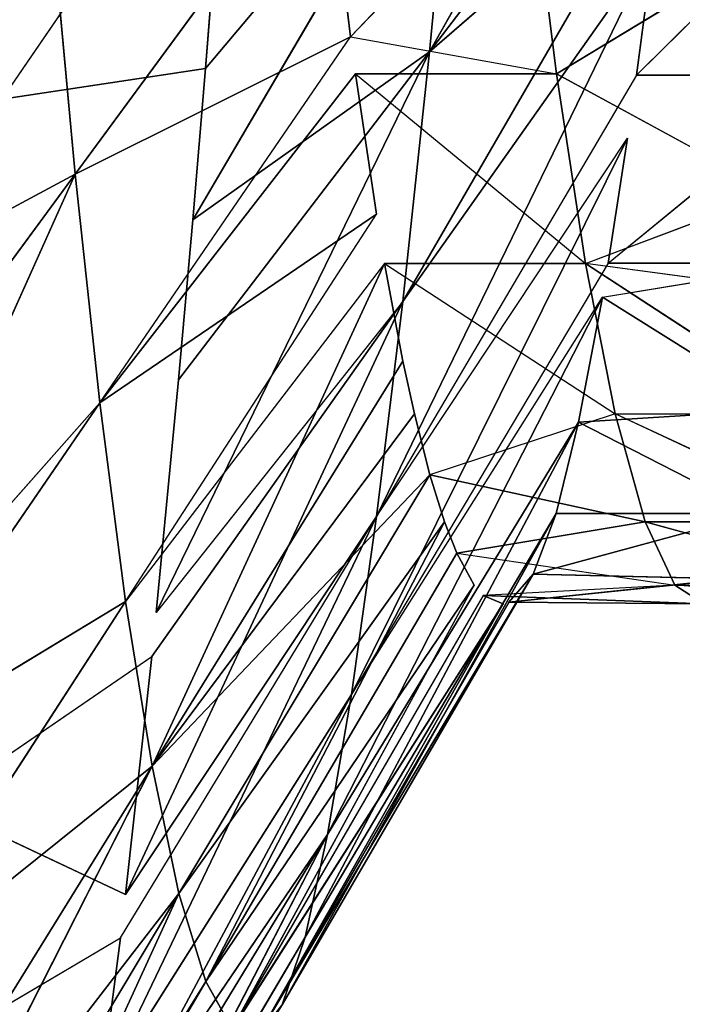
# Model space of a CAD drawing. Extents: x 0 to 40, y 0 to 81.9.
# Tile 245 of 623: x 7.174 to 7.463, y 73.134 to 73.563. Entities that reach past the tile are written whole.
import ezdxf

# ---------------------------------------------------------------- set-up
doc = ezdxf.new("R2010")
doc.units = 0
doc.header["$LTSCALE"] = 25.4
doc.layers.get('0').update_dxf_attribs({"color": 13, "linetype": 'CONTINUOUS'})

# ---------------------------------------------------------------- blocks, each defined once
blk = doc.blocks.new('ICE-TUBE-LED-S-8118_STL')
at = {"color": 0}
for p, q in [((73.752, 15.02488, 47.30791), (73.81463, 14.9082, 47.08855)), ((73.752, 15.02488, 47.30791), (73.81463, 14.9082, 47.08855)), ((73.66574, 15.01758, 47.20569), (73.81463, 14.9082, 47.08855)), ((73.66574, 15.01758, 47.20569), (73.81463, 14.9082, 47.08855)), ((73.58738, 15.01014, 47.09879), (73.81463, 14.9082, 47.08855)), ((73.58738, 15.01014, 47.09879), (73.81463, 14.9082, 47.08855)), ((73.58738, 15.01014, 47.09879), (73.71489, 14.89743, 46.94814)), ((73.55526, 15.00681, 47.05017), (73.71489, 14.89743, 46.94814)), ((73.55526, 15.00681, 47.05017), (73.62821, 14.88619, 46.79644)), ((73.55526, 15.00681, 47.05017), (73.62821, 14.88619, 46.79644)), ((73.5564, 14.87461, 46.63534), (73.45927, 14.99556, 46.88214)), ((73.5564, 14.87461, 46.63534), (73.45927, 14.99556, 46.88214)), ((73.62821, 14.88619, 46.79644), (73.45927, 14.99556, 46.88214)), ((73.62821, 14.88619, 46.79644), (73.45927, 14.99556, 46.88214)), ((73.37972, 14.98399, 46.7037), (73.5564, 14.87461, 46.63534)), ((73.37972, 14.98399, 46.7037), (73.5564, 14.87461, 46.63534)), ((73.42558, 14.98306, 45.18767), (73.48158, 14.88839, 45.07517)), ((73.35066, 14.97889, 46.62341), (73.5564, 14.87461, 46.63534)), ((73.35066, 14.97889, 46.62341), (73.5564, 14.87461, 46.63534)), ((73.35066, 14.97889, 46.62341), (73.50086, 14.86288, 46.4671)), ((73.35066, 14.97889, 46.62341), (73.50086, 14.86288, 46.4671)), ((73.31821, 14.97225, 46.51736), (73.50086, 14.86288, 46.4671)), ((73.31821, 14.97225, 46.51736), (73.50086, 14.86288, 46.4671)), ((73.53959, 14.96916, 44.97477), (73.50041, 14.88614, 45.04104)), ((73.53959, 14.96916, 44.97477), (73.60427, 14.87475, 44.87684)), ((73.27575, 14.96054, 46.32589), (73.46252, 14.85117, 46.29422)), ((73.28298, 14.96297, 46.36601), (73.46252, 14.85117, 46.29422)), ((73.84745, 14.93996, 44.59371), (73.86082, 14.85136, 44.58099)), ((73.84745, 14.93996, 44.59371), (73.99216, 14.84103, 44.46779)), ((73.48183, 14.80785, 45.60858), (73.29573, 14.91756, 45.57265)), ((73.52657, 14.79811, 45.44793), (73.29573, 14.91756, 45.57265)), ((73.52657, 14.79811, 45.44793), (73.29573, 14.91756, 45.57265)), ((73.48183, 14.80785, 45.60858), (73.29573, 14.91756, 45.57265)), ((73.81463, 14.9082, 47.08855), (73.92538, 14.91836, 47.21621)), ((73.81463, 14.9082, 47.08855), (73.92538, 14.91836, 47.21621)), ((73.34668, 14.90749, 45.38853), (73.52657, 14.79811, 45.44793)), ((73.34668, 14.90749, 45.38853), (73.52657, 14.79811, 45.44793)), ((73.81463, 14.9082, 47.08855), (73.71489, 14.89743, 46.94814)), ((73.81463, 14.9082, 47.08855), (73.71489, 14.89743, 46.94814)), ((73.96352, 14.79883, 46.97142), (73.81463, 14.9082, 47.08855)), ((73.81463, 14.9082, 47.08855), (73.87451, 14.78806, 46.84612)), ((73.81463, 14.9082, 47.08855), (73.87451, 14.78806, 46.84612)), ((73.96352, 14.79883, 46.97142), (73.81463, 14.9082, 47.08855)), ((73.37164, 14.90339, 45.31755), (73.52657, 14.79811, 45.44793)), ((73.37164, 14.90339, 45.31755), (73.52657, 14.79811, 45.44793)), ((73.37164, 14.90339, 45.31755), (73.58771, 14.78772, 45.28904)), ((73.37164, 14.90339, 45.31755), (73.58771, 14.78772, 45.28904)), ((73.48158, 14.88839, 45.07517), (73.4144, 14.89709, 45.21254)), ((73.4144, 14.89709, 45.21254), (73.58771, 14.78772, 45.28904)), ((73.48158, 14.88839, 45.07517), (73.4144, 14.89709, 45.21254)), ((73.4144, 14.89709, 45.21254), (73.58771, 14.78772, 45.28904)), ((73.71489, 14.89743, 46.94814), (73.62821, 14.88619, 46.79644)), ((73.71489, 14.89743, 46.94814), (73.62821, 14.88619, 46.79644)), ((73.79716, 14.77681, 46.71074), (73.71489, 14.89743, 46.94814)), ((73.71489, 14.89743, 46.94814), (73.87451, 14.78806, 46.84612)), ((73.71489, 14.89743, 46.94814), (73.85841, 14.78589, 46.82038)), ((73.79716, 14.77681, 46.71074), (73.71489, 14.89743, 46.94814)), ((73.48158, 14.88839, 45.07517), (73.66537, 14.77676, 45.13421)), ((73.60427, 14.87475, 44.87684), (73.50041, 14.88614, 45.04104)), ((73.50041, 14.88614, 45.04104), (73.66537, 14.77676, 45.13421)), ((73.50041, 14.88614, 45.04104), (73.75913, 14.76538, 44.98596)), ((73.50041, 14.88614, 45.04104), (73.75913, 14.76538, 44.98596)), ((73.60427, 14.87475, 44.87684), (73.50041, 14.88614, 45.04104)), ((73.62821, 14.88619, 46.79644), (73.5564, 14.87461, 46.63534)), ((73.62821, 14.88619, 46.79644), (73.5564, 14.87461, 46.63534)), ((73.62821, 14.88619, 46.79644), (73.79716, 14.77681, 46.71074)), ((73.77576, 14.77324, 46.66687), (73.62821, 14.88619, 46.79644)), ((73.50086, 14.86288, 46.4671), (73.5564, 14.87461, 46.63534)), ((73.50086, 14.86288, 46.4671), (73.5564, 14.87461, 46.63534)), ((73.71014, 14.76025, 46.50368), (73.5564, 14.87461, 46.63534)), ((73.5564, 14.87461, 46.63534), (73.68352, 14.7535, 46.41684)), ((73.71014, 14.76025, 46.50368), (73.5564, 14.87461, 46.63534)), ((73.73308, 14.76524, 46.56697), (73.5564, 14.87461, 46.63534)), ((73.73308, 14.76524, 46.56697), (73.5564, 14.87461, 46.63534)), ((73.5564, 14.87461, 46.63534), (73.68352, 14.7535, 46.41684)), ((73.75913, 14.76538, 44.98596), (73.60427, 14.87475, 44.87684)), ((73.86807, 14.75373, 44.84675), (73.6235, 14.8728, 44.85003)), ((73.72493, 14.8631, 44.72266), (73.6235, 14.8728, 44.85003)), ((73.86807, 14.75373, 44.84675), (73.6235, 14.8728, 44.85003)), ((73.75913, 14.76538, 44.98596), (73.6235, 14.8728, 44.85003)), ((73.50086, 14.86288, 46.4671), (73.46252, 14.85117, 46.29422)), ((73.50086, 14.86288, 46.4671), (73.46252, 14.85117, 46.29422)), ((73.66306, 14.74715, 46.33372), (73.50086, 14.86288, 46.4671)), ((73.50086, 14.86288, 46.4671), (73.68352, 14.7535, 46.41684)), ((73.50086, 14.86288, 46.4671), (73.68352, 14.7535, 46.41684)), ((73.66306, 14.74715, 46.33372), (73.50086, 14.86288, 46.4671)), ((73.72493, 14.8631, 44.72266), (73.86807, 14.75373, 44.84675)), ((73.79476, 14.85691, 44.6463), (73.72493, 14.8631, 44.72266)), ((73.72493, 14.8631, 44.72266), (73.86807, 14.75373, 44.84675)), ((73.79476, 14.85691, 44.6463), (73.86807, 14.75373, 44.84675)), ((73.79476, 14.85691, 44.6463), (73.86807, 14.75373, 44.84675)), ((73.79476, 14.85691, 44.6463), (73.99077, 14.74198, 44.71884)), ((73.79476, 14.85691, 44.6463), (73.99077, 14.74198, 44.71884)), ((73.86082, 14.85136, 44.58099), (73.79476, 14.85691, 44.6463)), ((73.46252, 14.85117, 46.29422), (73.44182, 14.83965, 46.11937)), ((73.46252, 14.85117, 46.29422), (73.44182, 14.83965, 46.11937)), ((73.46252, 14.85117, 46.29422), (73.66306, 14.74715, 46.33372)), ((73.6354, 14.7342, 46.16021), (73.46252, 14.85117, 46.29422)), ((73.6354, 14.7342, 46.16021), (73.46252, 14.85117, 46.29422)), ((73.64931, 14.74179, 46.26257), (73.46252, 14.85117, 46.29422)), ((73.64931, 14.74179, 46.26257), (73.46252, 14.85117, 46.29422)), ((73.46252, 14.85117, 46.29422), (73.66306, 14.74715, 46.33372)), ((73.99216, 14.84103, 44.46779), (73.86082, 14.85136, 44.58099)), ((73.99077, 14.74198, 44.71884), (73.86082, 14.85136, 44.58099)), ((73.99216, 14.84103, 44.46779), (73.86082, 14.85136, 44.58099)), ((73.99077, 14.74198, 44.71884), (73.86082, 14.85136, 44.58099)), ((73.44182, 14.83965, 46.11937), (73.6354, 14.7342, 46.16021)), ((73.62727, 14.72163, 45.98643), (73.44182, 14.83965, 46.11937)), ((73.62727, 14.72163, 45.98643), (73.44182, 14.83965, 46.11937)), ((73.63083, 14.73028, 46.10652), (73.44182, 14.83965, 46.11937)), ((73.62798, 14.71912, 45.95107), (73.43862, 14.8285, 45.94517)), ((73.43862, 14.8285, 45.94517), (73.64019, 14.70848, 45.79845)), ((73.62727, 14.72163, 45.98643), (73.43862, 14.8285, 45.94517)), ((73.43862, 14.8285, 45.94517), (73.64019, 14.70848, 45.79845)), ((73.64019, 14.70848, 45.79845), (73.45232, 14.81786, 45.77415)), ((73.45232, 14.81786, 45.77415), (73.6666, 14.69846, 45.65044)), ((73.45232, 14.81786, 45.77415), (73.6666, 14.69846, 45.65044)), ((73.64019, 14.70848, 45.79845), (73.45232, 14.81786, 45.77415)), ((73.48183, 14.80785, 45.60858), (73.6666, 14.69846, 45.65044)), ((73.48183, 14.80785, 45.60858), (73.6666, 14.69846, 45.65044)), ((73.48183, 14.80785, 45.60858), (73.70645, 14.68874, 45.50734)), ((73.48183, 14.80785, 45.60858), (73.70645, 14.68874, 45.50734)), ((73.48183, 14.80785, 45.60858), (73.52657, 14.79811, 45.44793)), ((73.48183, 14.80785, 45.60858), (73.52657, 14.79811, 45.44793)), ((73.52657, 14.79811, 45.44793), (73.70645, 14.68874, 45.50734)), ((73.52657, 14.79811, 45.44793), (73.70645, 14.68874, 45.50734)), ((73.52657, 14.79811, 45.44793), (73.76102, 14.67834, 45.36554)), ((73.58771, 14.78772, 45.28904), (73.52657, 14.79811, 45.44793)), ((73.58771, 14.78772, 45.28904), (73.52657, 14.79811, 45.44793)), ((73.52657, 14.79811, 45.44793), (73.76102, 14.67834, 45.36554)), ((73.96352, 14.79883, 46.97142), (73.87451, 14.78806, 46.84612)), ((73.87451, 14.78806, 46.84612), (73.85841, 14.69839, 46.82038)), ((73.87451, 14.78806, 46.84612), (73.95598, 14.71048, 46.96175)), ((73.83032, 14.66739, 45.22737), (73.58771, 14.78772, 45.28904)), ((73.58771, 14.78772, 45.28904), (73.66537, 14.77676, 45.13421)), ((73.83032, 14.66739, 45.22737), (73.58771, 14.78772, 45.28904)), ((73.77579, 14.67585, 45.33306), (73.58771, 14.78772, 45.28904)), ((73.58771, 14.78772, 45.28904), (73.76102, 14.67834, 45.36554)), ((73.58771, 14.78772, 45.28904), (73.66537, 14.77676, 45.13421)), ((73.85841, 14.78589, 46.82038), (73.77576, 14.68574, 46.66687)), ((73.85841, 14.78589, 46.82038), (73.79716, 14.77681, 46.71074)), ((73.85841, 14.78589, 46.82038), (73.85841, 14.69839, 46.82038)), ((73.66537, 14.77676, 45.13421), (73.83032, 14.66739, 45.22737)), ((73.91399, 14.656, 45.09507), (73.66537, 14.77676, 45.13421)), ((73.66537, 14.77676, 45.13421), (73.75913, 14.76538, 44.98596)), ((73.91399, 14.656, 45.09507), (73.66537, 14.77676, 45.13421)), ((73.85779, 14.66347, 45.18064), (73.66537, 14.77676, 45.13421)), ((73.66537, 14.77676, 45.13421), (73.75913, 14.76538, 44.98596)), ((73.77576, 14.77324, 46.66687), (73.71014, 14.67275, 46.50368)), ((73.77576, 14.77324, 46.66687), (73.73308, 14.76524, 46.56697)), ((73.77576, 14.77324, 46.66687), (73.77576, 14.68574, 46.66687)), ((73.73308, 14.76524, 46.56697), (73.71014, 14.76025, 46.50368)), ((73.95734, 14.65064, 45.03649), (73.75913, 14.76538, 44.98596)), ((73.75913, 14.76538, 44.98596), (73.86807, 14.75373, 44.84675)), ((73.95734, 14.65064, 45.03649), (73.75913, 14.76538, 44.98596)), ((73.91399, 14.656, 45.09507), (73.75913, 14.76538, 44.98596)), ((73.91399, 14.656, 45.09507), (73.75913, 14.76538, 44.98596)), ((73.75913, 14.76538, 44.98596), (73.86807, 14.75373, 44.84675)), ((73.71014, 14.76025, 46.50368), (73.68352, 14.7535, 46.41684)), ((74.01122, 14.64435, 44.97084), (73.86807, 14.75373, 44.84675)), ((73.86807, 14.75373, 44.84675), (74.07307, 14.63757, 44.90356)), ((74.01122, 14.64435, 44.97084), (73.86807, 14.75373, 44.84675)), ((73.95734, 14.65064, 45.03649), (73.86807, 14.75373, 44.84675)), ((73.95734, 14.65064, 45.03649), (73.86807, 14.75373, 44.84675)), ((73.99077, 14.74198, 44.71884), (73.86807, 14.75373, 44.84675)), ((73.99077, 14.74198, 44.71884), (73.86807, 14.75373, 44.84675)), ((73.86807, 14.75373, 44.84675), (74.07307, 14.63757, 44.90356)), ((73.66306, 14.65965, 46.33372), (73.68352, 14.7535, 46.41684)), ((73.68352, 14.7535, 46.41684), (73.66306, 14.74715, 46.33372)), ((73.71014, 14.67275, 46.50368), (73.68352, 14.7535, 46.41684)), ((73.66306, 14.74715, 46.33372), (73.64931, 14.74179, 46.26257)), ((73.64931, 14.74179, 46.26257), (73.6354, 14.6467, 46.16021)), ((73.64931, 14.74179, 46.26257), (73.6354, 14.7342, 46.16021)), ((73.64931, 14.74179, 46.26257), (73.66306, 14.65965, 46.33372)), ((73.62727, 14.63413, 45.98643), (73.63083, 14.73028, 46.10652)), ((73.63083, 14.73028, 46.10652), (73.62727, 14.72163, 45.98643)), ((73.6354, 14.6467, 46.16021), (73.63083, 14.73028, 46.10652)), ((73.62798, 14.71912, 45.95107), (73.62727, 14.63413, 45.98643)), ((73.62798, 14.71912, 45.95107), (73.63808, 14.62216, 45.81554)), ((73.62798, 14.71912, 45.95107), (73.63808, 14.62216, 45.81554)), ((73.62798, 14.71912, 45.95107), (73.64019, 14.70848, 45.79845)), ((73.62798, 14.71912, 45.95107), (73.64019, 14.70848, 45.79845)), ((73.63808, 14.62216, 45.81554), (73.64019, 14.70848, 45.79845)), ((73.63808, 14.62216, 45.81554), (73.64019, 14.70848, 45.79845)), ((73.6666, 14.61096, 45.65044), (73.64019, 14.70848, 45.79845)), ((73.64019, 14.70848, 45.79845), (73.6666, 14.69846, 45.65044)), ((73.6666, 14.61096, 45.65044), (73.64019, 14.70848, 45.79845)), ((73.64019, 14.70848, 45.79845), (73.6666, 14.69846, 45.65044)), ((73.95598, 14.71048, 46.96175), (73.85841, 14.69839, 46.82038)), ((73.95598, 14.71048, 46.96175), (73.85841, 14.69839, 46.82038)), ((73.6666, 14.69846, 45.65044), (73.6666, 14.61096, 45.65044)), ((73.6666, 14.69846, 45.65044), (73.70645, 14.68874, 45.50734)), ((73.6666, 14.69846, 45.65044), (73.6666, 14.61096, 45.65044)), ((73.6666, 14.69846, 45.65044), (73.70645, 14.68874, 45.50734)), ((73.85841, 14.69839, 46.82038), (73.77576, 14.68574, 46.66687)), ((73.85841, 14.69839, 46.82038), (73.77576, 14.68574, 46.66687)), ((73.85841, 14.69839, 46.82038), (73.80666, 14.60332, 46.72915)), ((73.90762, 14.61729, 46.89582), (73.85841, 14.69839, 46.82038)), ((73.70645, 14.68874, 45.50734), (73.6666, 14.61096, 45.65044)), ((73.70645, 14.68874, 45.50734), (73.6666, 14.61096, 45.65044)), ((73.70645, 14.68874, 45.50734), (73.71207, 14.60005, 45.49064)), ((73.70645, 14.68874, 45.50734), (73.71207, 14.60005, 45.49064)), ((73.70645, 14.68874, 45.50734), (73.76102, 14.67834, 45.36554)), ((73.70645, 14.68874, 45.50734), (73.76102, 14.67834, 45.36554)), ((73.71014, 14.58525, 46.50368), (73.77576, 14.68574, 46.66687)), ((73.71014, 14.58525, 46.50368), (73.77576, 14.68574, 46.66687)), ((73.7637, 14.59611, 46.64051), (73.77576, 14.68574, 46.66687)), ((73.77576, 14.68574, 46.66687), (73.80666, 14.60332, 46.72915)), ((73.76102, 14.67834, 45.36554), (73.71207, 14.60005, 45.49064)), ((73.76102, 14.67834, 45.36554), (73.71207, 14.60005, 45.49064)), ((73.76102, 14.67834, 45.36554), (73.77579, 14.58835, 45.33306)), ((73.66306, 14.57215, 46.33372), (73.71014, 14.67275, 46.50368)), ((73.71014, 14.67275, 46.50368), (73.66306, 14.65965, 46.33372)), ((73.71014, 14.67275, 46.50368), (73.66306, 14.65965, 46.33372)), ((73.71014, 14.67275, 46.50368), (73.71014, 14.58525, 46.50368)), ((73.77579, 14.67585, 45.33306), (73.77579, 14.58835, 45.33306)), ((73.77579, 14.67585, 45.33306), (73.85779, 14.57597, 45.18064)), ((73.77579, 14.67585, 45.33306), (73.83032, 14.66739, 45.22737)), ((73.85779, 14.66347, 45.18064), (73.85779, 14.57597, 45.18064)), ((73.85779, 14.66347, 45.18064), (73.95734, 14.56314, 45.03649)), ((73.85779, 14.66347, 45.18064), (73.91399, 14.656, 45.09507)), ((73.6354, 14.6467, 46.16021), (73.66306, 14.65965, 46.33372)), ((73.6354, 14.6467, 46.16021), (73.66306, 14.65965, 46.33372)), ((73.66306, 14.65965, 46.33372), (73.6354, 14.5592, 46.16021)), ((73.66306, 14.57215, 46.33372), (73.66306, 14.65965, 46.33372)), ((73.6354, 14.6467, 46.16021), (73.62727, 14.63413, 45.98643)), ((73.6354, 14.6467, 46.16021), (73.62727, 14.63413, 45.98643)), ((73.62861, 14.55236, 46.06628), (73.6354, 14.6467, 46.16021)), ((73.6354, 14.6467, 46.16021), (73.6354, 14.5592, 46.16021))]:
    blk.add_line(p, q, dxfattribs=at)
mesh = blk.add_polyface(dxfattribs=at)
corners = [(81.99833, 18.65613, 0), (32.39832, 18.53461, 0), (32.39832, 18.65613, 0), (33.41051, 17.76106, 0), (34.4478, 16.85461, 0), (35.42089, 15.87956, 0), (36.32527, 14.84046, 0), (37.15673, 13.74214, 0), (37.91139, 12.58971, 0), (38.58575, 11.38851, 0), (39.17668, 10.14416, 0), (39.68142, 8.86242, 0), (40.09764, 7.54925, 0), (40.42338, 6.21078, 0), (40.65715, 4.85321, 0), (40.79784, 3.48288, 0), (40.84481, 2.10613, 0), (81.99833, -14.44387, 0), (33.41051, -13.5488, 0), (32.39832, -14.44387, 0), (32.39832, -14.32234, 0), (34.4478, -12.64234, 0), (35.42089, -11.6673, 0), (36.32527, -10.6282, 0), (37.15673, -9.52987, 0), (37.91139, -8.37744, 0), (38.58575, -7.17625, 0), (39.17668, -5.93189, 0), (39.68142, -4.65015, 0), (40.09764, -3.33699, 0), (40.42338, -1.99851, 0), (40.65715, -0.64095, 0), (40.79784, 0.72939, 0)]
mesh.append_faces([[corners[k] for k in face] for face in [(0, 1, 2), (18, 19, 20)]], dxfattribs={"vtx0": -1, "color": 0})
mesh.append_faces([[corners[k] for k in face] for face in [(1, 0, 3), (3, 0, 4), (4, 0, 5), (5, 0, 6), (6, 0, 7), (7, 0, 8), (8, 0, 9), (9, 0, 10), (10, 0, 11), (11, 0, 12), (12, 0, 13), (13, 0, 14), (14, 0, 15), (15, 0, 16), (19, 18, 17)]], dxfattribs={"vtx0": -1, "vtx1": -1, "color": 0})
mesh.append_faces([[corners[k] for k in face] for face in [(16, 0, 17), (17, 18, 21), (17, 21, 22), (17, 22, 23), (17, 23, 24), (17, 24, 25), (17, 25, 26), (17, 26, 27), (17, 27, 28), (17, 28, 29), (17, 29, 30), (17, 30, 31), (17, 31, 32), (17, 32, 16)]], dxfattribs={"vtx0": -1, "vtx2": -1, "color": 0})
mesh = blk.add_polyface(dxfattribs=at)
corners = [(81.99833, -14.44387, 92), (32.39832, -14.32234, 92), (32.39832, -14.44387, 92), (33.41051, -13.5488, 92), (34.4478, -12.64234, 92), (35.42089, -11.6673, 92), (36.32527, -10.6282, 92), (37.15673, -9.52987, 92), (37.91139, -8.37744, 92), (38.58575, -7.17625, 92), (39.17668, -5.93189, 92), (39.68142, -4.65015, 92), (40.09764, -3.33699, 92), (40.42338, -1.99851, 92), (40.65715, -0.64095, 92), (40.79784, 0.72939, 92), (40.84481, 2.10613, 92), (33.41051, 17.76106, 92), (32.39832, 18.65613, 92), (32.39832, 18.53461, 92), (81.99833, 18.65613, 92), (34.4478, 16.85461, 92), (35.42089, 15.87956, 92), (36.32527, 14.84046, 92), (37.15673, 13.74214, 92), (37.91139, 12.58971, 92), (38.58575, 11.38851, 92), (39.17668, 10.14416, 92), (39.68142, 8.86242, 92), (40.09764, 7.54925, 92), (40.42338, 6.21078, 92), (40.65715, 4.85321, 92), (40.79784, 3.48288, 92)]
mesh.append_faces([[corners[k] for k in face] for face in [(0, 1, 2), (17, 18, 19)]], dxfattribs={"vtx0": -1, "color": 0})
mesh.append_faces([[corners[k] for k in face] for face in [(1, 0, 3), (3, 0, 4), (4, 0, 5), (5, 0, 6), (6, 0, 7), (7, 0, 8), (8, 0, 9), (9, 0, 10), (10, 0, 11), (11, 0, 12), (12, 0, 13), (13, 0, 14), (14, 0, 15), (15, 0, 16), (18, 17, 20), (20, 16, 0)]], dxfattribs={"vtx0": -1, "vtx1": -1, "color": 0})
mesh.append_faces([[corners[k] for k in face] for face in [(20, 17, 21), (20, 21, 22), (20, 22, 23), (20, 23, 24), (20, 24, 25), (20, 25, 26), (20, 26, 27), (20, 27, 28), (20, 28, 29), (20, 29, 30), (20, 30, 31), (20, 31, 32), (20, 32, 16)]], dxfattribs={"vtx0": -1, "vtx2": -1, "color": 0})
mesh = blk.add_polyface(dxfattribs=at)
corners = [(82.19833, -12.64387, 2), (64.19833, 16.85613, 2), (64.19833, -12.64387, 2), (82.19833, 16.85613, 2)]
mesh.append_faces([[corners[k] for k in face] for face in [(0, 1, 2), (1, 0, 3)]], dxfattribs={"vtx0": -1, "color": 0})
mesh = blk.add_polyface(dxfattribs=at)
corners = [(64.19833, 16.85613, 90), (82.19833, -12.64387, 90), (64.19833, -12.64387, 90), (82.19833, 16.85613, 90)]
mesh.append_faces([[corners[k] for k in face] for face in [(0, 1, 2), (1, 0, 3)]], dxfattribs={"vtx0": -1, "color": 0})
mesh = blk.add_polyface(dxfattribs=at)
corners = [(73.92192, 15.03742, 47.47421), (73.78841, 15.02774, 47.34708), (73.92538, 14.91836, 47.21621)]
mesh.append_faces([[corners[k] for k in face] for face in [(0, 1, 2)]], dxfattribs={"color": 0})
mesh = blk.add_polyface(dxfattribs=at)
corners = [(73.752, 15.02488, 47.30791), (73.66574, 15.01758, 47.20569), (73.81463, 14.9082, 47.08855)]
mesh.append_faces([[corners[k] for k in face] for face in [(0, 1, 2)]], dxfattribs={"color": 0})
mesh = blk.add_polyface(dxfattribs=at)
corners = [(73.752, 15.02488, 47.30791), (73.81463, 14.9082, 47.08855), (73.92538, 14.91836, 47.21621)]
mesh.append_faces([[corners[k] for k in face] for face in [(0, 1, 2)]], dxfattribs={"color": 0})
mesh = blk.add_polyface(dxfattribs=at)
corners = [(73.66574, 15.01758, 47.20569), (73.58738, 15.01014, 47.09879), (73.81463, 14.9082, 47.08855)]
mesh.append_faces([[corners[k] for k in face] for face in [(0, 1, 2)]], dxfattribs={"color": 0})
mesh = blk.add_polyface(dxfattribs=at)
corners = [(73.58738, 15.01014, 47.09879), (73.71489, 14.89743, 46.94814), (73.81463, 14.9082, 47.08855)]
mesh.append_faces([[corners[k] for k in face] for face in [(0, 1, 2)]], dxfattribs={"color": 0})
mesh = blk.add_polyface(dxfattribs=at)
corners = [(73.55526, 15.00681, 47.05017), (73.45927, 14.99556, 46.88214), (73.62821, 14.88619, 46.79644)]
mesh.append_faces([[corners[k] for k in face] for face in [(0, 1, 2)]], dxfattribs={"color": 0})
mesh = blk.add_polyface(dxfattribs=at)
corners = [(73.55526, 15.00681, 47.05017), (73.62821, 14.88619, 46.79644), (73.71489, 14.89743, 46.94814)]
mesh.append_faces([[corners[k] for k in face] for face in [(0, 1, 2)]], dxfattribs={"color": 0})
mesh = blk.add_polyface(dxfattribs=at)
corners = [(73.45927, 14.99556, 46.88214), (73.37972, 14.98399, 46.7037), (73.5564, 14.87461, 46.63534)]
mesh.append_faces([[corners[k] for k in face] for face in [(0, 1, 2)]], dxfattribs={"color": 0})
mesh = blk.add_polyface(dxfattribs=at)
corners = [(73.45927, 14.99556, 46.88214), (73.5564, 14.87461, 46.63534), (73.62821, 14.88619, 46.79644)]
mesh.append_faces([[corners[k] for k in face] for face in [(0, 1, 2)]], dxfattribs={"color": 0})
mesh = blk.add_polyface(dxfattribs=at)
corners = [(73.37972, 14.98399, 46.7037), (73.35066, 14.97889, 46.62341), (73.5564, 14.87461, 46.63534)]
mesh.append_faces([[corners[k] for k in face] for face in [(0, 1, 2)]], dxfattribs={"color": 0})
mesh = blk.add_polyface(dxfattribs=at)
corners = [(73.42558, 14.98306, 45.18767), (73.48158, 14.88839, 45.07517), (73.4144, 14.89709, 45.21254)]
mesh.append_faces([[corners[k] for k in face] for face in [(0, 1, 2)]], dxfattribs={"color": 0})
mesh = blk.add_polyface(dxfattribs=at)
corners = [(73.35066, 14.97889, 46.62341), (73.31821, 14.97225, 46.51736), (73.50086, 14.86288, 46.4671)]
mesh.append_faces([[corners[k] for k in face] for face in [(0, 1, 2)]], dxfattribs={"color": 0})
mesh = blk.add_polyface(dxfattribs=at)
corners = [(73.5564, 14.87461, 46.63534), (73.35066, 14.97889, 46.62341), (73.50086, 14.86288, 46.4671)]
mesh.append_faces([[corners[k] for k in face] for face in [(0, 1, 2)]], dxfattribs={"color": 0})
mesh = blk.add_polyface(dxfattribs=at)
corners = [(73.50086, 14.86288, 46.4671), (73.28298, 14.96297, 46.36601), (73.46252, 14.85117, 46.29422), (73.31821, 14.97225, 46.51736)]
mesh.append_faces([[corners[k] for k in face] for face in [(0, 1, 2), (1, 0, 3)]], dxfattribs={"vtx0": -1, "color": 0})
mesh = blk.add_polyface(dxfattribs=at)
corners = [(73.53959, 14.96916, 44.97477), (73.60427, 14.87475, 44.87684), (73.50041, 14.88614, 45.04104)]
mesh.append_faces([[corners[k] for k in face] for face in [(0, 1, 2)]], dxfattribs={"color": 0})
mesh = blk.add_polyface(dxfattribs=at)
corners = [(73.27575, 14.96054, 46.32589), (73.44182, 14.83965, 46.11937), (73.46252, 14.85117, 46.29422)]
mesh.append_faces([[corners[k] for k in face] for face in [(0, 1, 2)]], dxfattribs={"color": 0})
mesh = blk.add_polyface(dxfattribs=at)
corners = [(73.99216, 14.84103, 44.46779), (73.86082, 14.85136, 44.58099), (73.84745, 14.93996, 44.59371)]
mesh.append_faces([[corners[k] for k in face] for face in [(0, 1, 2)]], dxfattribs={"color": 0})
mesh = blk.add_polyface(dxfattribs=at)
corners = [(73.48183, 14.80785, 45.60858), (73.45232, 14.81786, 45.77415), (73.29573, 14.91756, 45.57265), (73.6666, 14.69846, 45.65044)]
mesh.append_faces([[corners[k] for k in face] for face in [(0, 1, 2), (1, 0, 3)]], dxfattribs={"vtx0": -1, "color": 0})
mesh = blk.add_polyface(dxfattribs=at)
corners = [(73.29573, 14.91756, 45.57265), (73.34668, 14.90749, 45.38853), (73.52657, 14.79811, 45.44793)]
mesh.append_faces([[corners[k] for k in face] for face in [(0, 1, 2)]], dxfattribs={"color": 0})
mesh = blk.add_polyface(dxfattribs=at)
corners = [(73.48183, 14.80785, 45.60858), (73.29573, 14.91756, 45.57265), (73.52657, 14.79811, 45.44793)]
mesh.append_faces([[corners[k] for k in face] for face in [(0, 1, 2)]], dxfattribs={"color": 0})
mesh = blk.add_polyface(dxfattribs=at)
corners = [(73.92538, 14.91836, 47.21621), (73.81463, 14.9082, 47.08855), (73.96352, 14.79883, 46.97142)]
mesh.append_faces([[corners[k] for k in face] for face in [(0, 1, 2)]], dxfattribs={"color": 0})
mesh = blk.add_polyface(dxfattribs=at)
corners = [(73.52657, 14.79811, 45.44793), (73.34668, 14.90749, 45.38853), (73.37164, 14.90339, 45.31755)]
mesh.append_faces([[corners[k] for k in face] for face in [(0, 1, 2)]], dxfattribs={"color": 0})
mesh = blk.add_polyface(dxfattribs=at)
corners = [(73.81463, 14.9082, 47.08855), (73.71489, 14.89743, 46.94814), (73.87451, 14.78806, 46.84612)]
mesh.append_faces([[corners[k] for k in face] for face in [(0, 1, 2)]], dxfattribs={"color": 0})
mesh = blk.add_polyface(dxfattribs=at)
corners = [(73.81463, 14.9082, 47.08855), (73.87451, 14.78806, 46.84612), (73.96352, 14.79883, 46.97142)]
mesh.append_faces([[corners[k] for k in face] for face in [(0, 1, 2)]], dxfattribs={"color": 0})
mesh = blk.add_polyface(dxfattribs=at)
corners = [(73.52657, 14.79811, 45.44793), (73.37164, 14.90339, 45.31755), (73.58771, 14.78772, 45.28904)]
mesh.append_faces([[corners[k] for k in face] for face in [(0, 1, 2)]], dxfattribs={"color": 0})
mesh = blk.add_polyface(dxfattribs=at)
corners = [(73.37164, 14.90339, 45.31755), (73.4144, 14.89709, 45.21254), (73.58771, 14.78772, 45.28904)]
mesh.append_faces([[corners[k] for k in face] for face in [(0, 1, 2)]], dxfattribs={"color": 0})
mesh = blk.add_polyface(dxfattribs=at)
corners = [(73.66537, 14.77676, 45.13421), (73.4144, 14.89709, 45.21254), (73.48158, 14.88839, 45.07517), (73.58771, 14.78772, 45.28904)]
mesh.append_faces([[corners[k] for k in face] for face in [(0, 1, 2), (1, 0, 3)]], dxfattribs={"vtx0": -1, "color": 0})
mesh = blk.add_polyface(dxfattribs=at)
corners = [(73.71489, 14.89743, 46.94814), (73.62821, 14.88619, 46.79644), (73.79716, 14.77681, 46.71074)]
mesh.append_faces([[corners[k] for k in face] for face in [(0, 1, 2)]], dxfattribs={"color": 0})
mesh = blk.add_polyface(dxfattribs=at)
corners = [(73.71489, 14.89743, 46.94814), (73.79716, 14.77681, 46.71074), (73.85841, 14.78589, 46.82038)]
mesh.append_faces([[corners[k] for k in face] for face in [(0, 1, 2)]], dxfattribs={"color": 0})
mesh = blk.add_polyface(dxfattribs=at)
corners = [(73.66537, 14.77676, 45.13421), (73.50041, 14.88614, 45.04104), (73.75913, 14.76538, 44.98596)]
mesh.append_faces([[corners[k] for k in face] for face in [(0, 1, 2)]], dxfattribs={"color": 0})
mesh = blk.add_polyface(dxfattribs=at)
corners = [(73.50041, 14.88614, 45.04104), (73.60427, 14.87475, 44.87684), (73.75913, 14.76538, 44.98596)]
mesh.append_faces([[corners[k] for k in face] for face in [(0, 1, 2)]], dxfattribs={"color": 0})
mesh = blk.add_polyface(dxfattribs=at)
corners = [(73.77576, 14.77324, 46.66687), (73.5564, 14.87461, 46.63534), (73.73308, 14.76524, 46.56697), (73.62821, 14.88619, 46.79644)]
mesh.append_faces([[corners[k] for k in face] for face in [(0, 1, 2), (1, 0, 3)]], dxfattribs={"vtx0": -1, "color": 0})
mesh = blk.add_polyface(dxfattribs=at)
corners = [(73.5564, 14.87461, 46.63534), (73.50086, 14.86288, 46.4671), (73.68352, 14.7535, 46.41684)]
mesh.append_faces([[corners[k] for k in face] for face in [(0, 1, 2)]], dxfattribs={"color": 0})
mesh = blk.add_polyface(dxfattribs=at)
corners = [(73.5564, 14.87461, 46.63534), (73.68352, 14.7535, 46.41684), (73.71014, 14.76025, 46.50368)]
mesh.append_faces([[corners[k] for k in face] for face in [(0, 1, 2)]], dxfattribs={"color": 0})
mesh = blk.add_polyface(dxfattribs=at)
corners = [(73.5564, 14.87461, 46.63534), (73.71014, 14.76025, 46.50368), (73.73308, 14.76524, 46.56697)]
mesh.append_faces([[corners[k] for k in face] for face in [(0, 1, 2)]], dxfattribs={"color": 0})
mesh = blk.add_polyface(dxfattribs=at)
corners = [(73.6235, 14.8728, 44.85003), (73.72493, 14.8631, 44.72266), (73.86807, 14.75373, 44.84675)]
mesh.append_faces([[corners[k] for k in face] for face in [(0, 1, 2)]], dxfattribs={"color": 0})
mesh = blk.add_polyface(dxfattribs=at)
corners = [(73.75913, 14.76538, 44.98596), (73.6235, 14.8728, 44.85003), (73.86807, 14.75373, 44.84675)]
mesh.append_faces([[corners[k] for k in face] for face in [(0, 1, 2)]], dxfattribs={"color": 0})
mesh = blk.add_polyface(dxfattribs=at)
corners = [(73.50086, 14.86288, 46.4671), (73.46252, 14.85117, 46.29422), (73.66306, 14.74715, 46.33372)]
mesh.append_faces([[corners[k] for k in face] for face in [(0, 1, 2)]], dxfattribs={"color": 0})
mesh = blk.add_polyface(dxfattribs=at)
corners = [(73.50086, 14.86288, 46.4671), (73.66306, 14.74715, 46.33372), (73.68352, 14.7535, 46.41684)]
mesh.append_faces([[corners[k] for k in face] for face in [(0, 1, 2)]], dxfattribs={"color": 0})
mesh = blk.add_polyface(dxfattribs=at)
corners = [(73.86807, 14.75373, 44.84675), (73.72493, 14.8631, 44.72266), (73.79476, 14.85691, 44.6463)]
mesh.append_faces([[corners[k] for k in face] for face in [(0, 1, 2)]], dxfattribs={"color": 0})
mesh = blk.add_polyface(dxfattribs=at)
corners = [(73.86807, 14.75373, 44.84675), (73.79476, 14.85691, 44.6463), (73.99077, 14.74198, 44.71884)]
mesh.append_faces([[corners[k] for k in face] for face in [(0, 1, 2)]], dxfattribs={"color": 0})
mesh = blk.add_polyface(dxfattribs=at)
corners = [(73.99077, 14.74198, 44.71884), (73.79476, 14.85691, 44.6463), (73.86082, 14.85136, 44.58099)]
mesh.append_faces([[corners[k] for k in face] for face in [(0, 1, 2)]], dxfattribs={"color": 0})
mesh = blk.add_polyface(dxfattribs=at)
corners = [(73.46252, 14.85117, 46.29422), (73.44182, 14.83965, 46.11937), (73.6354, 14.7342, 46.16021)]
mesh.append_faces([[corners[k] for k in face] for face in [(0, 1, 2)]], dxfattribs={"color": 0})
mesh = blk.add_polyface(dxfattribs=at)
corners = [(73.46252, 14.85117, 46.29422), (73.6354, 14.7342, 46.16021), (73.64931, 14.74179, 46.26257)]
mesh.append_faces([[corners[k] for k in face] for face in [(0, 1, 2)]], dxfattribs={"color": 0})
mesh = blk.add_polyface(dxfattribs=at)
corners = [(73.66306, 14.74715, 46.33372), (73.46252, 14.85117, 46.29422), (73.64931, 14.74179, 46.26257)]
mesh.append_faces([[corners[k] for k in face] for face in [(0, 1, 2)]], dxfattribs={"color": 0})
mesh = blk.add_polyface(dxfattribs=at)
corners = [(73.99077, 14.74198, 44.71884), (73.86082, 14.85136, 44.58099), (73.99216, 14.84103, 44.46779)]
mesh.append_faces([[corners[k] for k in face] for face in [(0, 1, 2)]], dxfattribs={"color": 0})
mesh = blk.add_polyface(dxfattribs=at)
corners = [(73.44182, 14.83965, 46.11937), (73.43862, 14.8285, 45.94517), (73.62727, 14.72163, 45.98643)]
mesh.append_faces([[corners[k] for k in face] for face in [(0, 1, 2)]], dxfattribs={"color": 0})
mesh = blk.add_polyface(dxfattribs=at)
corners = [(73.44182, 14.83965, 46.11937), (73.62727, 14.72163, 45.98643), (73.63083, 14.73028, 46.10652)]
mesh.append_faces([[corners[k] for k in face] for face in [(0, 1, 2)]], dxfattribs={"color": 0})
mesh = blk.add_polyface(dxfattribs=at)
corners = [(73.62798, 14.71912, 45.95107), (73.43862, 14.8285, 45.94517), (73.64019, 14.70848, 45.79845)]
mesh.append_faces([[corners[k] for k in face] for face in [(0, 1, 2)]], dxfattribs={"color": 0})
mesh = blk.add_polyface(dxfattribs=at)
corners = [(73.43862, 14.8285, 45.94517), (73.45232, 14.81786, 45.77415), (73.64019, 14.70848, 45.79845)]
mesh.append_faces([[corners[k] for k in face] for face in [(0, 1, 2)]], dxfattribs={"color": 0})
mesh = blk.add_polyface(dxfattribs=at)
corners = [(73.64019, 14.70848, 45.79845), (73.45232, 14.81786, 45.77415), (73.6666, 14.69846, 45.65044)]
mesh.append_faces([[corners[k] for k in face] for face in [(0, 1, 2)]], dxfattribs={"color": 0})
mesh = blk.add_polyface(dxfattribs=at)
corners = [(73.6666, 14.69846, 45.65044), (73.48183, 14.80785, 45.60858), (73.70645, 14.68874, 45.50734)]
mesh.append_faces([[corners[k] for k in face] for face in [(0, 1, 2)]], dxfattribs={"color": 0})
mesh = blk.add_polyface(dxfattribs=at)
corners = [(73.48183, 14.80785, 45.60858), (73.52657, 14.79811, 45.44793), (73.70645, 14.68874, 45.50734)]
mesh.append_faces([[corners[k] for k in face] for face in [(0, 1, 2)]], dxfattribs={"color": 0})
mesh = blk.add_polyface(dxfattribs=at)
corners = [(73.70645, 14.68874, 45.50734), (73.52657, 14.79811, 45.44793), (73.76102, 14.67834, 45.36554)]
mesh.append_faces([[corners[k] for k in face] for face in [(0, 1, 2)]], dxfattribs={"color": 0})
mesh = blk.add_polyface(dxfattribs=at)
corners = [(73.52657, 14.79811, 45.44793), (73.58771, 14.78772, 45.28904), (73.76102, 14.67834, 45.36554)]
mesh.append_faces([[corners[k] for k in face] for face in [(0, 1, 2)]], dxfattribs={"color": 0})
mesh = blk.add_polyface(dxfattribs=at)
corners = [(73.87451, 14.78806, 46.84612), (73.85841, 14.69839, 46.82038), (73.95598, 14.71048, 46.96175)]
mesh.append_faces([[corners[k] for k in face] for face in [(0, 1, 2)]], dxfattribs={"color": 0})
mesh = blk.add_polyface(dxfattribs=at)
corners = [(73.58771, 14.78772, 45.28904), (73.66537, 14.77676, 45.13421), (73.83032, 14.66739, 45.22737)]
mesh.append_faces([[corners[k] for k in face] for face in [(0, 1, 2)]], dxfattribs={"color": 0})
mesh = blk.add_polyface(dxfattribs=at)
corners = [(73.77579, 14.67585, 45.33306), (73.58771, 14.78772, 45.28904), (73.83032, 14.66739, 45.22737)]
mesh.append_faces([[corners[k] for k in face] for face in [(0, 1, 2)]], dxfattribs={"color": 0})
mesh = blk.add_polyface(dxfattribs=at)
corners = [(73.85841, 14.78589, 46.82038), (73.77576, 14.68574, 46.66687), (73.85841, 14.69839, 46.82038)]
mesh.append_faces([[corners[k] for k in face] for face in [(0, 1, 2)]], dxfattribs={"color": 0})
mesh = blk.add_polyface(dxfattribs=at)
corners = [(73.66537, 14.77676, 45.13421), (73.75913, 14.76538, 44.98596), (73.91399, 14.656, 45.09507)]
mesh.append_faces([[corners[k] for k in face] for face in [(0, 1, 2)]], dxfattribs={"color": 0})
mesh = blk.add_polyface(dxfattribs=at)
corners = [(73.85779, 14.66347, 45.18064), (73.66537, 14.77676, 45.13421), (73.91399, 14.656, 45.09507)]
mesh.append_faces([[corners[k] for k in face] for face in [(0, 1, 2)]], dxfattribs={"color": 0})
mesh = blk.add_polyface(dxfattribs=at)
corners = [(73.77576, 14.68574, 46.66687), (73.71014, 14.67275, 46.50368), (73.71014, 14.58525, 46.50368), (73.77576, 14.77324, 46.66687)]
mesh.append_faces([[corners[k] for k in face] for face in [(0, 1, 2), (1, 0, 3)]], dxfattribs={"vtx0": -1, "color": 0})
mesh = blk.add_polyface(dxfattribs=at)
corners = [(73.95734, 14.65064, 45.03649), (73.75913, 14.76538, 44.98596), (73.86807, 14.75373, 44.84675)]
mesh.append_faces([[corners[k] for k in face] for face in [(0, 1, 2)]], dxfattribs={"color": 0})
mesh = blk.add_polyface(dxfattribs=at)
corners = [(73.91399, 14.656, 45.09507), (73.75913, 14.76538, 44.98596), (73.95734, 14.65064, 45.03649)]
mesh.append_faces([[corners[k] for k in face] for face in [(0, 1, 2)]], dxfattribs={"color": 0})
mesh = blk.add_polyface(dxfattribs=at)
corners = [(74.01122, 14.64435, 44.97084), (73.86807, 14.75373, 44.84675), (74.07307, 14.63757, 44.90356)]
mesh.append_faces([[corners[k] for k in face] for face in [(0, 1, 2)]], dxfattribs={"color": 0})
mesh = blk.add_polyface(dxfattribs=at)
corners = [(73.95734, 14.65064, 45.03649), (73.86807, 14.75373, 44.84675), (74.01122, 14.64435, 44.97084)]
mesh.append_faces([[corners[k] for k in face] for face in [(0, 1, 2)]], dxfattribs={"color": 0})
mesh = blk.add_polyface(dxfattribs=at)
corners = [(74.07307, 14.63757, 44.90356), (73.86807, 14.75373, 44.84675), (73.99077, 14.74198, 44.71884)]
mesh.append_faces([[corners[k] for k in face] for face in [(0, 1, 2)]], dxfattribs={"color": 0})
mesh = blk.add_polyface(dxfattribs=at)
corners = [(73.68352, 14.7535, 46.41684), (73.66306, 14.65965, 46.33372), (73.71014, 14.67275, 46.50368)]
mesh.append_faces([[corners[k] for k in face] for face in [(0, 1, 2)]], dxfattribs={"color": 0})
mesh = blk.add_polyface(dxfattribs=at)
corners = [(73.64931, 14.74179, 46.26257), (73.6354, 14.6467, 46.16021), (73.66306, 14.65965, 46.33372)]
mesh.append_faces([[corners[k] for k in face] for face in [(0, 1, 2)]], dxfattribs={"color": 0})
mesh = blk.add_polyface(dxfattribs=at)
corners = [(73.63083, 14.73028, 46.10652), (73.62727, 14.63413, 45.98643), (73.6354, 14.6467, 46.16021)]
mesh.append_faces([[corners[k] for k in face] for face in [(0, 1, 2)]], dxfattribs={"color": 0})
mesh = blk.add_polyface(dxfattribs=at)
corners = [(73.62798, 14.71912, 45.95107), (73.63808, 14.62216, 45.81554), (73.62727, 14.63413, 45.98643)]
mesh.append_faces([[corners[k] for k in face] for face in [(0, 1, 2)]], dxfattribs={"color": 0})
mesh = blk.add_polyface(dxfattribs=at)
corners = [(73.62798, 14.71912, 45.95107), (73.64019, 14.70848, 45.79845), (73.63808, 14.62216, 45.81554)]
mesh.append_faces([[corners[k] for k in face] for face in [(0, 1, 2)]], dxfattribs={"color": 0})
mesh = blk.add_polyface(dxfattribs=at)
corners = [(73.64019, 14.70848, 45.79845), (73.6666, 14.61096, 45.65044), (73.63808, 14.62216, 45.81554)]
mesh.append_faces([[corners[k] for k in face] for face in [(0, 1, 2)]], dxfattribs={"color": 0})
mesh = blk.add_polyface(dxfattribs=at)
corners = [(73.64019, 14.70848, 45.79845), (73.6666, 14.69846, 45.65044), (73.6666, 14.61096, 45.65044)]
mesh.append_faces([[corners[k] for k in face] for face in [(0, 1, 2)]], dxfattribs={"color": 0})
mesh = blk.add_polyface(dxfattribs=at)
corners = [(73.95598, 14.71048, 46.96175), (73.85841, 14.69839, 46.82038), (73.90762, 14.61729, 46.89582)]
mesh.append_faces([[corners[k] for k in face] for face in [(0, 1, 2)]], dxfattribs={"color": 0})
mesh = blk.add_polyface(dxfattribs=at)
corners = [(73.6666, 14.69846, 45.65044), (73.70645, 14.68874, 45.50734), (73.6666, 14.61096, 45.65044)]
mesh.append_faces([[corners[k] for k in face] for face in [(0, 1, 2)]], dxfattribs={"color": 0})
mesh = blk.add_polyface(dxfattribs=at)
corners = [(73.85841, 14.69839, 46.82038), (73.77576, 14.68574, 46.66687), (73.80666, 14.60332, 46.72915)]
mesh.append_faces([[corners[k] for k in face] for face in [(0, 1, 2)]], dxfattribs={"color": 0})
mesh = blk.add_polyface(dxfattribs=at)
corners = [(73.70645, 14.68874, 45.50734), (73.71207, 14.60005, 45.49064), (73.6666, 14.61096, 45.65044)]
mesh.append_faces([[corners[k] for k in face] for face in [(0, 1, 2)]], dxfattribs={"color": 0})
mesh = blk.add_polyface(dxfattribs=at)
corners = [(73.70645, 14.68874, 45.50734), (73.76102, 14.67834, 45.36554), (73.71207, 14.60005, 45.49064)]
mesh.append_faces([[corners[k] for k in face] for face in [(0, 1, 2)]], dxfattribs={"color": 0})
mesh = blk.add_polyface(dxfattribs=at)
corners = [(73.77576, 14.68574, 46.66687), (73.71014, 14.58525, 46.50368), (73.7637, 14.59611, 46.64051)]
mesh.append_faces([[corners[k] for k in face] for face in [(0, 1, 2)]], dxfattribs={"color": 0})
mesh = blk.add_polyface(dxfattribs=at)
corners = [(73.76102, 14.67834, 45.36554), (73.77579, 14.58835, 45.33306), (73.71207, 14.60005, 45.49064)]
mesh.append_faces([[corners[k] for k in face] for face in [(0, 1, 2)]], dxfattribs={"color": 0})
mesh = blk.add_polyface(dxfattribs=at)
corners = [(73.71014, 14.67275, 46.50368), (73.66306, 14.65965, 46.33372), (73.66306, 14.57215, 46.33372)]
mesh.append_faces([[corners[k] for k in face] for face in [(0, 1, 2)]], dxfattribs={"color": 0})
mesh = blk.add_polyface(dxfattribs=at)
corners = [(73.77579, 14.67585, 45.33306), (73.85779, 14.57597, 45.18064), (73.77579, 14.58835, 45.33306)]
mesh.append_faces([[corners[k] for k in face] for face in [(0, 1, 2)]], dxfattribs={"color": 0})
mesh = blk.add_polyface(dxfattribs=at)
corners = [(73.85779, 14.57597, 45.18064), (73.95734, 14.56314, 45.03649), (73.95734, 14.47564, 45.03649), (73.85779, 14.66347, 45.18064)]
mesh.append_faces([[corners[k] for k in face] for face in [(0, 1, 2), (1, 0, 3)]], dxfattribs={"vtx0": -1, "color": 0})
mesh = blk.add_polyface(dxfattribs=at)
corners = [(73.66306, 14.65965, 46.33372), (73.6354, 14.6467, 46.16021), (73.6354, 14.5592, 46.16021)]
mesh.append_faces([[corners[k] for k in face] for face in [(0, 1, 2)]], dxfattribs={"color": 0})
mesh = blk.add_polyface(dxfattribs=at)
corners = [(73.6354, 14.6467, 46.16021), (73.62727, 14.63413, 45.98643), (73.62861, 14.55236, 46.06628)]
mesh.append_faces([[corners[k] for k in face] for face in [(0, 1, 2)]], dxfattribs={"color": 0})

msp = doc.modelspace()

# ---------------------------------------------------------------- block references
at = {"color": 8, "rotation": 90.00000000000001}
msp.add_blockref('ICE-TUBE-LED-S-8118_STL', (22.10613, -0.3188, 254.70001), dxfattribs=at)

doc.saveas('drawing.dxf')
